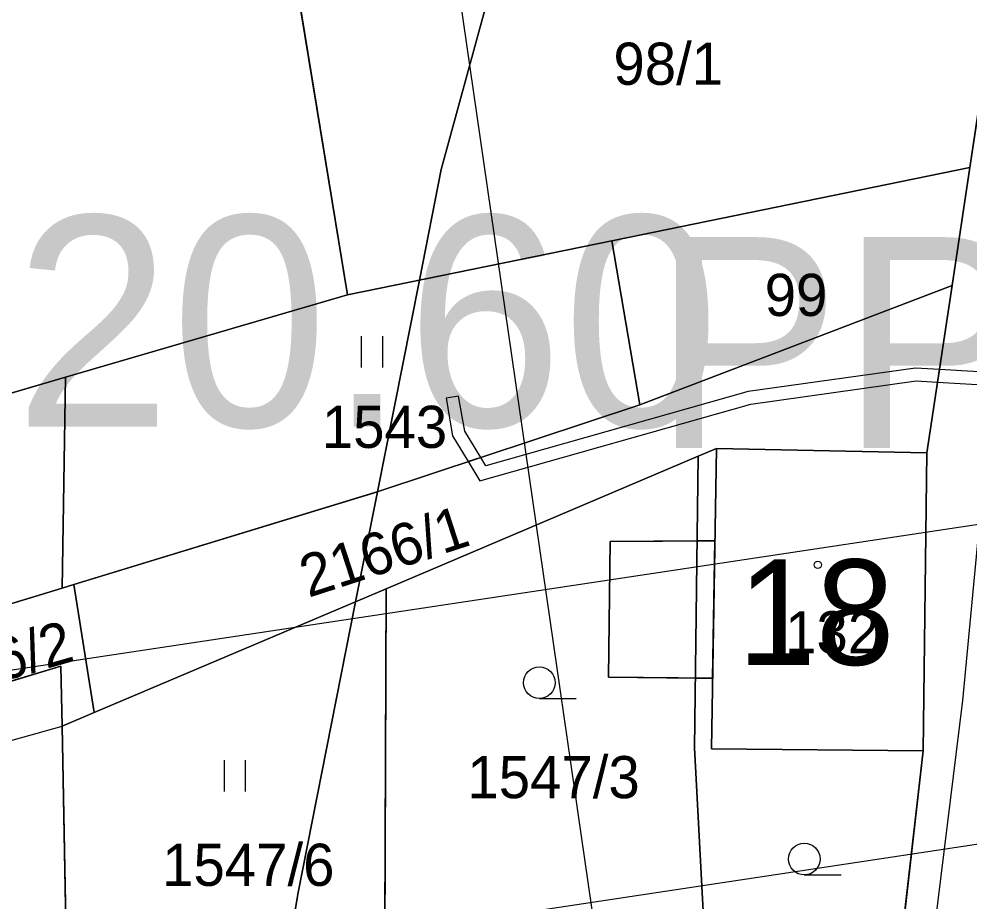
# Model space of a CAD drawing. Extents: x -706130 to -698555, y -971544 to -967260.
# Drawn here: x -704406.59 to -704361.46, y -969889.11 to -969847.22 of the extents above; entities that cross this region are included whole.
import ezdxf

# ---------------------------------------------------------------- set-up
doc = ezdxf.new("R2010")
doc.units = 0
for name, color, linetype in [('_Doplněk budov pro zastavěnost', 7, 'Continuous'), ('BPEJ hranice S', 7, 'Continuous'), ('BPEJ I-II trida ochrany S', 7, 'Continuous'), ('Docházková izochrona - BUS S', 7, 'Continuous'), ('Docházková izochrona - VLAK N', 7, 'Continuous'), ('Hluková izofona', 7, 'Continuous'), ('Hranice intravilán', 7, 'Continuous'), ('KN_Budovy', 7, 'Continuous'), ('KN_Budovy_cisla_domovni', 7, 'Continuous'), ('KN_Hranice_parcel', 7, 'Continuous'), ('KN_Parcelni cisla', 7, 'Continuous'), ('KN_Polygon parcely', 7, 'Continuous'), ('KN_POZEMKY_13_ZASTAVENA PLOCHA', 7, 'Continuous'), ('KN_POZEMKY_14_OSTATNI PLOCHA', 7, 'Continuous'), ('KN_POZEMKY_5_ZAHRADA', 7, 'Continuous'), ('KN_POZEMKY_7_TTP', 7, 'Continuous'), ('KN_VYUZITI_16_ostatni plocha_silnice', 7, 'Continuous'), ('KN_VYUZITI_17_ostatni plocha_ostatni komunikace', 7, 'Continuous'), ('KN_VYUZITI_26_ostatni plocha_jina plocha', 7, 'Continuous'), ('KN_Věcná břemena k části', 7, 'Continuous'), ('KN_Značky budov', 7, 'Continuous'), ('KN_Značky kultur', 7, 'Continuous'), ('OP dráhy', 7, 'Continuous'), ('Plochy doprava silniční - silnice III třídy S', 7, 'Continuous'), ('Plochy smíšené obytné venkovské S', 7, 'Continuous'), ('Plochy verejnych prostranstvi - komunikace ostatni S', 7, 'Continuous'), ('Plynovody STL S', 7, 'Continuous'), ('Regulační bloky zastavěné S', 7, 'Continuous'), ('Regulační kódy zastavěné S', 7, 'Continuous'), ('VÝŠKOPIS_vrstevnice hlavní', 7, 'Continuous')]:
    doc.layers.add(name, color=color, linetype=linetype)

msp = doc.modelspace()

# ---------------------------------------------------------------- linework, layer by layer
at = {"layer": '_Doplněk budov pro zastavěnost'}
for p, q in [((-704374.402, -969871.986), (-704378.54, -969872.01)), ((-704373.564, -969871.981), (-704374.402, -969871.986)), ((-704373.674, -969878.5), (-704373.564, -969871.981)), ((-704374.487, -969878.49), (-704373.674, -969878.5))]:
    msp.add_line(p, q, dxfattribs=at)
for points in [[(-704373.65, -969878.5), (-704378.62, -969878.44), (-704378.54, -969872.01), (-704373.564, -969871.981)], [(-704378.54, -969872.01), (-704378.62, -969878.44), (-704374.487, -969878.49)]]:
    msp.add_lwpolyline(points, dxfattribs=at)
at = {"layer": 'BPEJ hranice S'}
for points in [[(-704359.914, -969788.667), (-704362.52, -969791.447), (-704363.828, -969792.842), (-704364.56, -969793.624), (-704371.993, -969808.187), (-704374.04, -969813.95), (-704376.111, -969819.78), (-704380.356, -969831.736), (-704381.612, -969836.32), (-704386.55, -969854.355), (-704387.59, -969859.604), (-704389.581, -969869.649), (-704390.614, -969874.866), (-704393.364, -969888.748), (-704394.199, -969893.787), (-704399.795, -969927.575), (-704399.802, -969927.619), (-704399.872, -969938.584), (-704397.332, -969960.73), (-704393.753, -969978.657), (-704393.666, -969979.15), (-704390.253, -969998.369)], [(-704390.253, -969998.369), (-704393.666, -969979.15), (-704393.753, -969978.657), (-704397.332, -969960.73), (-704399.872, -969938.584), (-704399.802, -969927.619), (-704399.795, -969927.575), (-704394.199, -969893.787), (-704393.364, -969888.748), (-704390.614, -969874.866), (-704389.581, -969869.649), (-704387.59, -969859.604), (-704386.55, -969854.355), (-704381.612, -969836.32), (-704380.356, -969831.736), (-704376.111, -969819.78), (-704374.04, -969813.95), (-704371.993, -969808.187), (-704364.56, -969793.624), (-704363.828, -969792.842), (-704362.52, -969791.447), (-704359.914, -969788.667)]]:
    msp.add_lwpolyline(points, dxfattribs=at)
at = {"layer": 'BPEJ I-II trida ochrany S'}
for p, q in [((-704361.46, -969854.27), (-704358.64, -969835.49)), ((-704378.45, -969857.74), (-704361.46, -969854.27)), ((-704377.13, -969865.52), (-704378.45, -969857.74)), ((-704389.55, -969869.64), (-704377.13, -969865.52)), ((-704373.49, -969867.6), (-704374.35, -969867.96)), ((-704373.73, -969881.85), (-704373.49, -969867.6)), ((-704374.35, -969867.96), (-704389.16, -969874.25)), ((-704403.99, -969874.05), (-704389.581, -969869.649)), ((-704389.581, -969869.649), (-704389.55, -969869.64)), ((-704414.42, -969877.23), (-704404.55, -969874.22)), ((-704404.55, -969874.22), (-704403.99, -969874.05)), ((-704389.16, -969874.25), (-704390.614, -969874.867)), ((-704390.614, -969874.867), (-704403.02, -969880.13)), ((-704404.61, -969877.92), (-704413.38, -969880.58)), ((-704404.55, -969880.78), (-704404.61, -969877.92)), ((-704403.02, -969880.13), (-704404.55, -969880.78)), ((-704363.67, -969881.95), (-704373.73, -969881.85)), ((-704365.32, -969896.29), (-704363.67, -969881.95))]:
    msp.add_line(p, q, dxfattribs=at)
at = {"layer": 'Docházková izochrona - BUS S'}
msp.add_arc((-704361.829, -969946.93), 400, 155.51821, 17.33949, dxfattribs=at)
at = {"layer": 'Docházková izochrona - VLAK N'}
msp.add_circle((-704165.451, -969778.767), 800, dxfattribs=at)
at = {"layer": 'Hluková izofona'}
msp.add_lwpolyline([(-704978.892, -969960.741), (-704952.365, -969958.468), (-704533.606, -969897.035), (-704407.562, -969878.195), (-704235.219, -969852.22), (-704191.388, -969845.43), (-703930.054, -969811.83), (-703913.486, -969808.99), (-703842.39, -969798.64), (-703778.153, -969789.467), (-703765.053, -969787.594), (-703746.362, -969783.74)], dxfattribs=at)
at = {"layer": 'Hranice intravilán'}
msp.add_lwpolyline([(-704445.22, -969998.69), (-704446.37, -969995.95), (-704446.45, -969994.36), (-704443.56, -969993.73), (-704442.1, -969993.41), (-704446.4, -969974.94), (-704448.94, -969962.34), (-704427.49, -969948.83), (-704430.01, -969932.47), (-704403.64, -969928.2), (-704403.9, -969914.81), (-704431.59, -969922.2), (-704436.593, -969889.737), (-704404.55, -969880.78), (-704403.02, -969880.13), (-704389.16, -969874.25), (-704374.35, -969867.96), (-704373.49, -969867.6), (-704363.5, -969867.81), (-704362.3, -969859.86), (-704361.46, -969854.27), (-704358.64, -969835.49)], dxfattribs=at)
at = {"layer": 'KN_Budovy'}
msp.add_lwpolyline([(-704373.73, -969881.85), (-704363.67, -969881.95), (-704363.5, -969867.81), (-704373.49, -969867.6)], close=True, dxfattribs=at)
at = {"layer": 'KN_Hranice_parcel'}
for p, q in [((-704361.46, -969854.27), (-704358.64, -969835.49)), ((-704394.86, -969836.8), (-704391, -969860.3)), ((-704378.45, -969857.74), (-704361.46, -969854.27)), ((-704362.3, -969859.86), (-704361.46, -969854.27)), ((-704391, -969860.3), (-704378.45, -969857.74)), ((-704378.45, -969857.74), (-704377.13, -969865.52)), ((-704377.13, -969865.52), (-704362.3, -969859.86)), ((-704362.3, -969859.86), (-704363.5, -969867.81)), ((-704404.39, -969864.22), (-704391, -969860.3)), ((-704404.39, -969864.22), (-704404.55, -969874.22)), ((-704373.49, -969867.6), (-704374.35, -969867.96)), ((-704363.5, -969867.81), (-704373.49, -969867.6)), ((-704374.35, -969867.96), (-704389.16, -969874.25)), ((-704363.67, -969881.95), (-704363.5, -969867.81)), ((-704404.55, -969874.22), (-704403.99, -969874.05)), ((-704403.99, -969874.05), (-704403.02, -969880.13)), ((-704389.16, -969874.25), (-704403.02, -969880.13)), ((-704389.16, -969874.25), (-704389.23, -969890.85)), ((-704403.02, -969880.13), (-704404.55, -969880.78)), ((-704404.29, -969894.25), (-704404.55, -969880.78)), ((-704365.32, -969896.29), (-704363.67, -969881.95))]:
    msp.add_line(p, q, dxfattribs=at)
for points in [[(-704430.77, -969873.27), (-704431.63, -969870.5), (-704417.89, -969866.02), (-704417.28, -969868), (-704404.39, -969864.22)], [(-704403.99, -969874.05), (-704389.55, -969869.64), (-704377.13, -969865.52)], [(-704373.49, -969867.6), (-704373.73, -969881.85), (-704363.67, -969881.95)], [(-704374.35, -969867.96), (-704374.53, -969881.8), (-704374.11, -969889.85)], [(-704404.55, -969880.78), (-704404.61, -969877.92), (-704413.38, -969880.58), (-704414.42, -969877.23), (-704404.55, -969874.22)]]:
    msp.add_lwpolyline(points, dxfattribs=at)
at = {"layer": 'KN_Polygon parcely'}
for points in [[(-704378.45, -969857.74), (-704361.46, -969854.27), (-704358.64, -969835.49), (-704394.86, -969836.8), (-704391, -969860.3)], [(-704404.39, -969864.22), (-704391, -969860.3), (-704394.86, -969836.8), (-704410.97, -969838.61), (-704453.71, -969847.24), (-704448.76, -969865.25), (-704440.03, -969876.29), (-704430.77, -969873.27), (-704431.63, -969870.5), (-704417.89, -969866.02), (-704417.28, -969868)], [(-704377.13, -969865.52), (-704362.3, -969859.86), (-704361.46, -969854.27), (-704378.45, -969857.74)], [(-704404.55, -969874.22), (-704403.99, -969874.05), (-704389.55, -969869.64), (-704377.13, -969865.52), (-704378.45, -969857.74), (-704391, -969860.3), (-704404.39, -969864.22)], [(-704403.99, -969874.05), (-704403.02, -969880.13), (-704389.16, -969874.25), (-704374.35, -969867.96), (-704373.49, -969867.6), (-704363.5, -969867.81), (-704362.3, -969859.86), (-704377.13, -969865.52), (-704389.55, -969869.64)], [(-704413.38, -969880.58), (-704414.42, -969877.23), (-704404.55, -969874.22), (-704404.39, -969864.22), (-704417.28, -969868), (-704417.89, -969866.02), (-704431.63, -969870.5), (-704430.77, -969873.27), (-704428.25, -969881.39), (-704437.44, -969884.24), (-704431.59, -969922.2), (-704403.9, -969914.81), (-704404.29, -969894.25), (-704404.55, -969880.78), (-704404.61, -969877.92)], [(-704374.35, -969867.96), (-704374.53, -969881.8), (-704374.11, -969889.85), (-704373.54, -969896.59), (-704365.32, -969896.29), (-704363.67, -969881.95), (-704373.73, -969881.85), (-704373.49, -969867.6)], [(-704373.49, -969867.6), (-704373.73, -969881.85), (-704363.67, -969881.95), (-704363.5, -969867.81)], [(-704389.16, -969874.25), (-704389.23, -969890.85), (-704374.11, -969889.85), (-704374.53, -969881.8), (-704374.35, -969867.96)], [(-704403.99, -969874.05), (-704404.55, -969874.22), (-704414.42, -969877.23), (-704413.38, -969880.58), (-704404.61, -969877.92), (-704404.55, -969880.78), (-704403.02, -969880.13)], [(-704389.16, -969874.25), (-704403.02, -969880.13), (-704404.55, -969880.78), (-704404.29, -969894.25), (-704389.24, -969893.56), (-704389.23, -969890.85)]]:
    msp.add_lwpolyline(points, close=True, dxfattribs=at)
msp.add_lwpolyline([(-704358.64, -969835.49), (-704361.46, -969854.27), (-704362.3, -969859.86), (-704363.5, -969867.81), (-704363.67, -969881.95), (-704365.32, -969896.29), (-704367.74, -969913.62), (-704367.93, -969917.25), (-704367.37, -969922.87), (-704366.2, -969934.49), (-704365.56, -969940.84), (-704362.6, -969970.24), (-704362.3, -969973.26), (-704358.87, -969988.1)], dxfattribs=at)
at = {"layer": 'KN_POZEMKY_13_ZASTAVENA PLOCHA'}
for p, q in [((-704373.73, -969881.85), (-704373.49, -969867.6)), ((-704373.49, -969867.6), (-704363.5, -969867.81)), ((-704363.5, -969867.81), (-704363.67, -969881.95)), ((-704363.67, -969881.95), (-704373.73, -969881.85))]:
    msp.add_line(p, q, dxfattribs=at)
at = {"layer": 'KN_POZEMKY_14_OSTATNI PLOCHA'}
for p, q in [((-704361.46, -969854.27), (-704358.64, -969835.49)), ((-704378.45, -969857.74), (-704361.46, -969854.27)), ((-704362.3, -969859.86), (-704361.46, -969854.27)), ((-704361.46, -969854.27), (-704362.3, -969859.86)), ((-704377.13, -969865.52), (-704378.45, -969857.74)), ((-704362.3, -969859.86), (-704377.13, -969865.52)), ((-704377.13, -969865.52), (-704362.3, -969859.86)), ((-704363.5, -969867.81), (-704362.3, -969859.86)), ((-704362.3, -969859.86), (-704363.5, -969867.81)), ((-704389.55, -969869.64), (-704377.13, -969865.52)), ((-704373.49, -969867.6), (-704374.35, -969867.96)), ((-704363.5, -969867.81), (-704373.49, -969867.6)), ((-704374.35, -969867.96), (-704389.16, -969874.25)), ((-704363.67, -969881.95), (-704363.5, -969867.81)), ((-704403.99, -969874.05), (-704389.55, -969869.64)), ((-704414.42, -969877.23), (-704404.55, -969874.22)), ((-704404.55, -969874.22), (-704403.99, -969874.05)), ((-704403.02, -969880.13), (-704403.99, -969874.05)), ((-704403.99, -969874.05), (-704403.02, -969880.13)), ((-704389.16, -969874.25), (-704403.02, -969880.13)), ((-704404.61, -969877.92), (-704413.38, -969880.58)), ((-704404.55, -969880.78), (-704404.61, -969877.92)), ((-704403.02, -969880.13), (-704404.55, -969880.78)), ((-704365.32, -969896.29), (-704363.67, -969881.95))]:
    msp.add_line(p, q, dxfattribs=at)
at = {"layer": 'KN_POZEMKY_5_ZAHRADA'}
for p, q in [((-704358.64, -969835.49), (-704361.46, -969854.27)), ((-704394.86, -969836.8), (-704391, -969860.3)), ((-704391, -969860.3), (-704394.86, -969836.8)), ((-704361.46, -969854.27), (-704378.45, -969857.74)), ((-704378.45, -969857.74), (-704391, -969860.3)), ((-704391, -969860.3), (-704404.39, -969864.22)), ((-704404.39, -969864.22), (-704417.28, -969868)), ((-704374.35, -969867.96), (-704373.49, -969867.6)), ((-704373.49, -969867.6), (-704373.73, -969881.85)), ((-704389.16, -969874.25), (-704374.35, -969867.96)), ((-704374.53, -969881.8), (-704374.35, -969867.96)), ((-704374.35, -969867.96), (-704374.53, -969881.8)), ((-704389.23, -969890.85), (-704389.16, -969874.25)), ((-704374.11, -969889.85), (-704374.53, -969881.8)), ((-704374.53, -969881.8), (-704374.11, -969889.85)), ((-704373.73, -969881.85), (-704363.67, -969881.95)), ((-704363.67, -969881.95), (-704365.32, -969896.29))]:
    msp.add_line(p, q, dxfattribs=at)
at = {"layer": 'KN_POZEMKY_7_TTP'}
for p, q in [((-704391, -969860.3), (-704378.45, -969857.74)), ((-704378.45, -969857.74), (-704377.13, -969865.52)), ((-704404.39, -969864.22), (-704391, -969860.3)), ((-704417.28, -969868), (-704404.39, -969864.22)), ((-704404.55, -969874.22), (-704404.39, -969864.22)), ((-704404.39, -969864.22), (-704404.55, -969874.22)), ((-704377.13, -969865.52), (-704389.55, -969869.64)), ((-704389.55, -969869.64), (-704403.99, -969874.05)), ((-704404.55, -969874.22), (-704414.42, -969877.23)), ((-704403.99, -969874.05), (-704404.55, -969874.22)), ((-704403.02, -969880.13), (-704389.16, -969874.25)), ((-704389.16, -969874.25), (-704389.23, -969890.85)), ((-704413.38, -969880.58), (-704404.61, -969877.92)), ((-704404.61, -969877.92), (-704404.55, -969880.78)), ((-704404.55, -969880.78), (-704403.02, -969880.13)), ((-704404.29, -969894.25), (-704404.55, -969880.78)), ((-704404.55, -969880.78), (-704404.29, -969894.25))]:
    msp.add_line(p, q, dxfattribs=at)
at = {"layer": 'KN_VYUZITI_16_ostatni plocha_silnice'}
for p, q in [((-704361.46, -969854.27), (-704358.64, -969835.49)), ((-704362.3, -969859.86), (-704361.46, -969854.27)), ((-704363.5, -969867.81), (-704362.3, -969859.86)), ((-704363.67, -969881.95), (-704363.5, -969867.81)), ((-704365.32, -969896.29), (-704363.67, -969881.95))]:
    msp.add_line(p, q, dxfattribs=at)
at = {"layer": 'KN_VYUZITI_17_ostatni plocha_ostatni komunikace'}
for p, q in [((-704378.45, -969857.74), (-704361.46, -969854.27)), ((-704361.46, -969854.27), (-704362.3, -969859.86)), ((-704377.13, -969865.52), (-704378.45, -969857.74)), ((-704362.3, -969859.86), (-704377.13, -969865.52)), ((-704377.13, -969865.52), (-704362.3, -969859.86)), ((-704362.3, -969859.86), (-704363.5, -969867.81)), ((-704389.55, -969869.64), (-704377.13, -969865.52)), ((-704373.49, -969867.6), (-704374.35, -969867.96)), ((-704363.5, -969867.81), (-704373.49, -969867.6)), ((-704374.35, -969867.96), (-704389.16, -969874.25)), ((-704403.99, -969874.05), (-704389.55, -969869.64)), ((-704403.02, -969880.13), (-704403.99, -969874.05)), ((-704389.16, -969874.25), (-704403.02, -969880.13))]:
    msp.add_line(p, q, dxfattribs=at)
at = {"layer": 'KN_VYUZITI_26_ostatni plocha_jina plocha'}
for p, q in [((-704414.42, -969877.23), (-704404.55, -969874.22)), ((-704404.55, -969874.22), (-704403.99, -969874.05)), ((-704403.99, -969874.05), (-704403.02, -969880.13)), ((-704404.61, -969877.92), (-704413.38, -969880.58)), ((-704404.55, -969880.78), (-704404.61, -969877.92)), ((-704403.02, -969880.13), (-704404.55, -969880.78))]:
    msp.add_line(p, q, dxfattribs=at)
at = {"layer": 'KN_Věcná břemena k části'}
for points in [[(-704385.27, -969868.22), (-704384.72, -969869.13), (-704371.86, -969865.49), (-704364.01, -969864.39), (-704362.99, -969864.45), (-704362.9, -969863.85), (-704364.04, -969863.79), (-704371.98, -969864.9), (-704384.44, -969868.42), (-704384.68, -969868.03)], [(-704362.9, -969863.85), (-704362.99, -969864.45), (-704353.06, -969865.03), (-704353.17, -969866.5), (-704352.95, -969866.55), (-704352.78, -969864.45)], [(-704385.27, -969868.22), (-704384.68, -969868.03), (-704385.43, -969866.78), (-704385.73, -969865.11), (-704386.32, -969865.21), (-704386.01, -969867)]]:
    msp.add_lwpolyline(points, close=True, dxfattribs=at)
at = {"layer": 'KN_Značky budov'}
msp.add_circle((-704368.677, -969873.119), 0.175, dxfattribs=at)
at = {"layer": 'KN_Značky kultur'}
for p, q in [((-704390.331, -969863.76), (-704390.331, -969862.26)), ((-704389.33, -969863.76), (-704389.33, -969862.26)), ((-704381.893, -969879.46), (-704380.143, -969879.46)), ((-704396.841, -969883.88), (-704396.841, -969882.38)), ((-704395.84, -969883.88), (-704395.84, -969882.38)), ((-704369.323, -969887.83), (-704367.573, -969887.83))]:
    msp.add_line(p, q, dxfattribs=at)
for centre in [(-704381.893, -969878.71), (-704369.323, -969887.08)]:
    msp.add_circle(centre, 0.75, dxfattribs=at)
at = {"layer": 'OP dráhy'}
msp.add_lwpolyline([(-704948.848, -969973.112), (-704531.489, -969911.885), (-704531.328, -969911.861), (-704405.371, -969893.033), (-704405.299, -969893.023), (-704233.075, -969867.066)], dxfattribs=at)
at = {"layer": 'Plochy doprava silniční - silnice III třídy S'}
for p, q in [((-704358.64, -969835.49), (-704361.46, -969854.27)), ((-704361.46, -969854.27), (-704362.3, -969859.86)), ((-704362.3, -969859.86), (-704363.5, -969867.81)), ((-704363.5, -969867.81), (-704363.67, -969881.95)), ((-704363.67, -969881.95), (-704365.32, -969896.29))]:
    msp.add_line(p, q, dxfattribs=at)
at = {"layer": 'Plochy smíšené obytné venkovské S'}
for p, q in [((-704361.46, -969854.27), (-704358.64, -969835.49)), ((-704362.3, -969859.86), (-704361.46, -969854.27)), ((-704377.13, -969865.52), (-704362.3, -969859.86)), ((-704373.49, -969867.6), (-704374.35, -969867.96)), ((-704363.5, -969867.81), (-704373.49, -969867.6)), ((-704374.35, -969867.96), (-704389.16, -969874.25)), ((-704363.67, -969881.95), (-704363.5, -969867.81)), ((-704403.02, -969880.13), (-704403.99, -969874.05)), ((-704389.16, -969874.25), (-704403.02, -969880.13)), ((-704365.32, -969896.29), (-704363.67, -969881.95))]:
    msp.add_line(p, q, dxfattribs=at)
msp.add_lwpolyline([(-704403.99, -969874.05), (-704389.55, -969869.64), (-704377.13, -969865.52)], dxfattribs=at)
at = {"layer": 'Plochy verejnych prostranstvi - komunikace ostatni S'}
for p, q in [((-704362.3, -969859.86), (-704377.13, -969865.52)), ((-704363.5, -969867.81), (-704362.3, -969859.86)), ((-704374.35, -969867.96), (-704373.49, -969867.6)), ((-704373.49, -969867.6), (-704363.5, -969867.81)), ((-704389.16, -969874.25), (-704374.35, -969867.96)), ((-704403.99, -969874.05), (-704403.02, -969880.13)), ((-704403.02, -969880.13), (-704389.16, -969874.25))]:
    msp.add_line(p, q, dxfattribs=at)
msp.add_lwpolyline([(-704377.13, -969865.52), (-704389.55, -969869.64), (-704403.99, -969874.05)], dxfattribs=at)
at = {"layer": 'Plynovody STL S'}
msp.add_lwpolyline([(-704360.67, -969867.55), (-704361.804, -969879.562), (-704363.287, -969891.478), (-704364.601, -969903.406), (-704365.181, -969908.657), (-704365.82, -969914.45), (-704366.26, -969921.32), (-704366.546, -969921.412)], dxfattribs=at)
at = {"layer": 'Regulační bloky zastavěné S'}
for p, q in [((-704361.46, -969854.27), (-704358.64, -969835.49)), ((-704358.64, -969835.49), (-704361.46, -969854.27)), ((-704362.3, -969859.86), (-704361.46, -969854.27)), ((-704361.46, -969854.27), (-704362.3, -969859.86)), ((-704377.13, -969865.52), (-704362.3, -969859.86)), ((-704362.3, -969859.86), (-704377.13, -969865.52)), ((-704362.3, -969859.86), (-704363.5, -969867.81)), ((-704363.5, -969867.81), (-704362.3, -969859.86)), ((-704373.49, -969867.6), (-704374.35, -969867.96)), ((-704374.35, -969867.96), (-704373.49, -969867.6)), ((-704363.5, -969867.81), (-704373.49, -969867.6)), ((-704373.49, -969867.6), (-704363.5, -969867.81)), ((-704374.35, -969867.96), (-704389.16, -969874.25)), ((-704389.16, -969874.25), (-704374.35, -969867.96)), ((-704363.67, -969881.95), (-704363.5, -969867.81)), ((-704363.5, -969867.81), (-704363.67, -969881.95)), ((-704403.02, -969880.13), (-704403.99, -969874.05)), ((-704403.99, -969874.05), (-704403.02, -969880.13)), ((-704389.16, -969874.25), (-704403.02, -969880.13)), ((-704403.02, -969880.13), (-704389.16, -969874.25)), ((-704365.32, -969896.29), (-704363.67, -969881.95)), ((-704363.67, -969881.95), (-704365.32, -969896.29))]:
    msp.add_line(p, q, dxfattribs=at)
for points in [[(-704403.99, -969874.05), (-704389.55, -969869.64), (-704377.13, -969865.52)], [(-704377.13, -969865.52), (-704389.55, -969869.64), (-704403.99, -969874.05)]]:
    msp.add_lwpolyline(points, dxfattribs=at)
at = {"layer": 'VÝŠKOPIS_vrstevnice hlavní'}
msp.add_lwpolyline([(-704385.627, -970003.156), (-704380.491, -969990.316), (-704378.35, -969978.902), (-704376.924, -969975.193), (-704375.64, -969966.775), (-704375.212, -969939.24), (-704374.356, -969931.821), (-704374.784, -969921.263), (-704386.819, -969838.148)], dxfattribs=at)

# ---------------------------------------------------------------- texts
at = {"layer": 'KN_Budovy_cisla_domovni'}
msp.add_text('18', height=5, dxfattribs=at).set_placement((-704372.481, -969877.864))
at = {"layer": 'KN_Parcelni cisla'}
for s, p in [('98/1', (-704378.38, -969850.34)), ('99', (-704371.2, -969861.309)), ('1543', (-704392.22, -969867.57)), ('132', (-704370.23, -969877.32)), ('1547/3', (-704385.31, -969884.19)), ('1547/6', (-704399.8, -969888.35))]:
    msp.add_text(s, height=2, dxfattribs=at).set_placement(p)
for s, rotation, p in [('2166/1', 18, (-704392.86, -969874.688)), ('2166/2', 16, (-704411.738, -969879.904))]:
    msp.add_text(s, height=2, rotation=rotation, dxfattribs=at).set_placement(p)
at = {"layer": 'Regulační kódy zastavěné S'}
for s, p in [('SV.2.20.60', (-704439.516, -969866.563)), ('PP', (-704376.514, -969867.57))]:
    msp.add_text(s, height=10, dxfattribs=at).set_placement(p)

doc.saveas('drawing.dxf')
